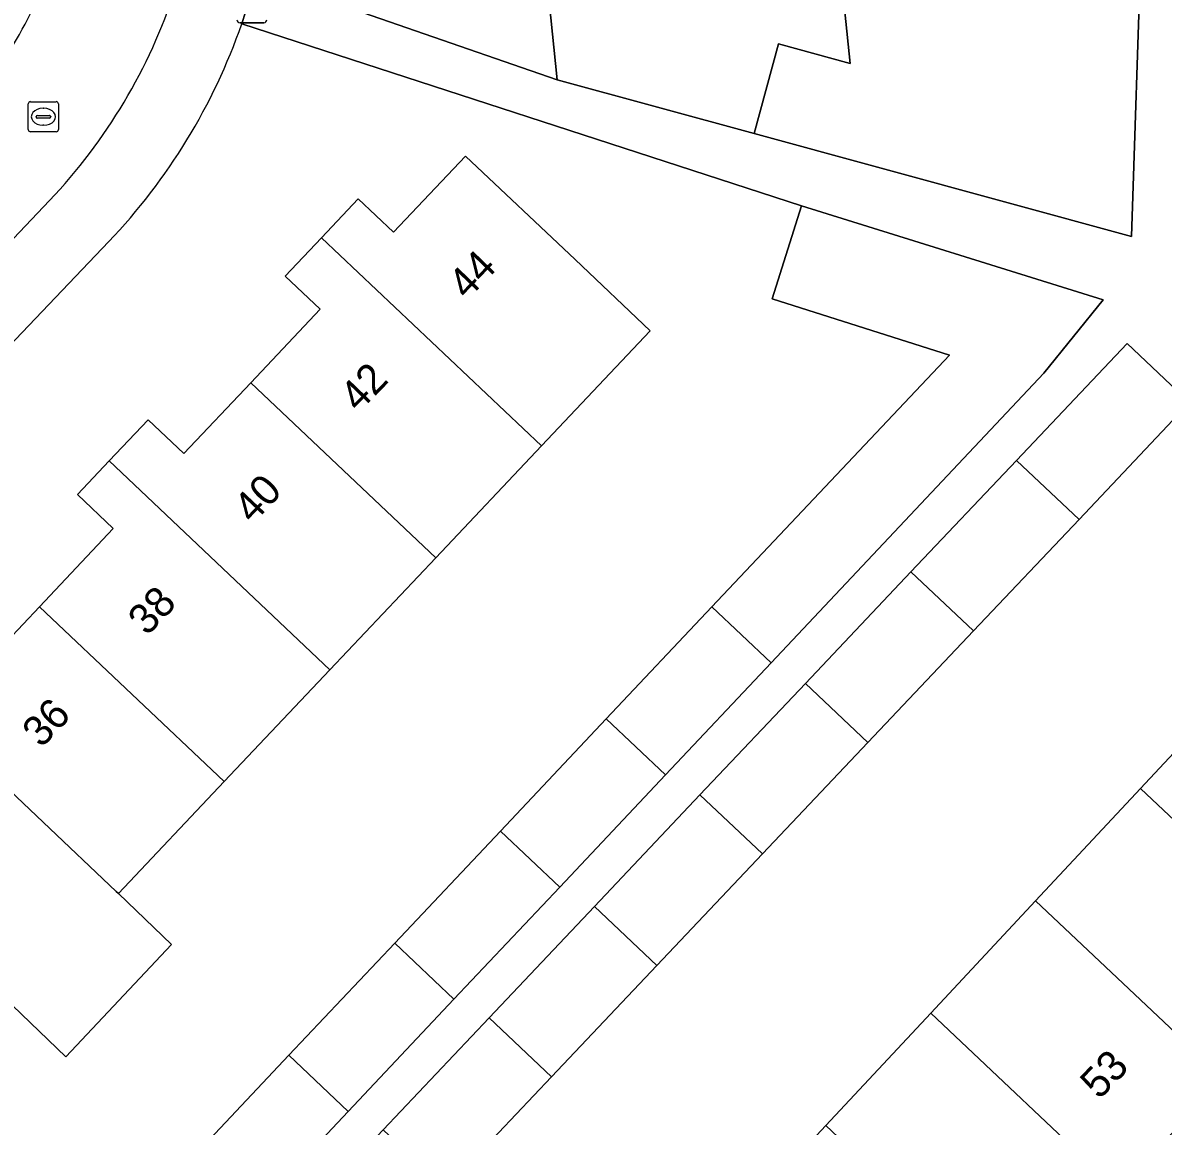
# Model space of a CAD drawing. Extents: x 158472 to 159562, y 388525 to 389606.
# Drawn here: x 159290.06 to 159327.88, y 389312.04 to 389348.63 of the extents above; entities that cross this region are included whole.
import ezdxf

# ---------------------------------------------------------------- set-up
doc = ezdxf.new("R2010")
doc.units = 0
for name, color, linetype in [('IMGEO_Erf', 7, 'Continuous'), ('IMGEO_Kolk', 7, 'Continuous'), ('IMGEO_Lichtmast', 7, 'Continuous'), ('IMGEO_Pand', 7, 'Continuous'), ('IMGEO_Pand_nummerreeks', 7, 'Continuous'), ('IMGEO_Rijbaan_lokaal_open', 7, 'Continuous'), ('IMGEO_Voetpad_open', 7, 'Continuous')]:
    doc.layers.add(name, color=color, linetype=linetype)

msp = doc.modelspace()

# ---------------------------------------------------------------- linework, layer by layer
at = {"layer": 'IMGEO_Erf'}
for points in [[(159316.648, 389355.536), (159317.494, 389347.276), (159315.119, 389347.924), (159314.309, 389344.957), (159326.829, 389341.538), (159327.146, 389351.261)], [(159297.811, 389350.196), (159307.787, 389346.738), (159307.521, 389349.333)], [(159298.888, 389314.388), (159302.394, 389318.106), (159305.901, 389321.824), (159309.409, 389325.545), (159312.913, 389329.26), (159320.788, 389337.61), (159314.913, 389339.47), (159315.889, 389342.553), (159297.327, 389348.595)], [(159288.443, 389326.96), (159290.616, 389329.261), (159293.065, 389331.853), (159291.872, 389332.98), (159292.93, 389334.1), (159294.218, 389335.463), (159295.405, 389334.341), (159297.62, 389336.685), (159299.928, 389339.128), (159298.766, 389340.226), (159299.964, 389341.495), (159301.189, 389342.791), (159302.359, 389341.686), (159304.739, 389344.205), (159308.374, 389340.772), (159310.867, 389338.416), (159307.261, 389334.6), (159303.755, 389330.888), (159300.247, 389327.175), (159296.739, 389323.462), (159293.232, 389319.75), (159294.996, 389318.059), (159291.487, 389314.339), (159289.723, 389316.037)], [(159292.913, 389341.37), (159273.669, 389321.183)], [(159328.748, 389336.03), (159325.085, 389332.16), (159321.585, 389328.46), (159318.086, 389324.763), (159314.588, 389321.066), (159311.088, 389317.368), (159307.592, 389313.673), (159304.078, 389309.96), (159300.279, 389305.945), (159298.21, 389307.904), (159297.558, 389307.212), (159316.291, 389289.564), (159344.383, 389319.287)], [(159328.677, 389312.352), (159326.391, 389309.904), (159324.153, 389307.507), (159325.324, 389306.413), (159324.072, 389305.072), (159322.873, 389303.789), (159321.62, 389304.959), (159319.341, 389302.519), (159317.143, 389300.166), (159318.328, 389299.059), (159317.036, 389297.676), (159315.832, 389296.386), (159314.66, 389297.48), (159312.319, 389294.973), (159308.665, 389298.386), (159306.13, 389300.753), (159309.727, 389304.605), (159313.213, 389308.337), (159316.691, 389312.062), (159320.17, 389315.787), (159323.648, 389319.511), (159327.128, 389323.236), (159330.607, 389326.961)], [(159270.665, 389318.221), (159288.898, 389300.9), (159289.631, 389301.684), (159288.183, 389303.038), (159291.879, 389306.956), (159295.379, 389310.668), (159298.888, 389314.388)]]:
    msp.add_lwpolyline(points, dxfattribs=at)
msp.add_arc((159278.454, 389355.164), 19.983, 316.3475, 340.8081, dxfattribs=at)
at = {"layer": 'IMGEO_Kolk'}
for p, q in [((159290.246, 389345.085), (159290.246, 389345.937)), ((159290.321, 389346.011), (159291.173, 389346.011)), ((159291.247, 389345.937), (159291.247, 389345.085)), ((159290.548, 389345.554), (159290.946, 389345.554)), ((159290.734, 389345.791), (159290.759, 389345.791)), ((159290.505, 389345.505), (159290.505, 389345.517)), ((159290.943, 389345.468), (159290.545, 389345.468)), ((159290.757, 389345.231), (159290.732, 389345.231)), ((159290.989, 389345.517), (159290.989, 389345.505)), ((159291.173, 389345.011), (159290.321, 389345.011))]:
    msp.add_line(p, q, dxfattribs=at)
for points in [[(159290.246, 389345.085), (159290.246, 389345.937)], [(159290.321, 389346.011), (159291.173, 389346.011)], [(159291.247, 389345.937), (159291.247, 389345.085)], [(159291.173, 389345.011), (159290.321, 389345.011)]]:
    msp.add_lwpolyline(points, dxfattribs=at)
for centre, radius, start, end in [((159290.323, 389345.935), 0.0765, 91.552, 178.448), ((159290.323, 389345.935), 0.0765, 91.552, 178.448), ((159291.171, 389345.935), 0.0765, 1.552, 88.448), ((159291.171, 389345.935), 0.0765, 1.552, 88.448), ((159290.545, 389345.514), 0.0403, 85.8775, 175.7526), ((159290.95, 389345.516), 0.0386, 1.7309, 96.639), ((159290.542, 389345.504), 0.0366, 178.938, 274.7102), ((159290.946, 389345.511), 0.043, 264.8664, 352.4533), ((159290.323, 389345.087), 0.0765, 181.552, 268.448), ((159290.323, 389345.087), 0.0765, 181.552, 268.448), ((159291.171, 389345.087), 0.0765, 271.552, 358.448), ((159291.171, 389345.087), 0.0765, 271.552, 358.448)]:
    msp.add_arc(centre, radius, start, end, dxfattribs=at)
for centre, major_axis, ratio, start_param, end_param in [((159290.733, 389345.511), (-0.387, 0.002), 0.722429, 4.712389, 7.853982), ((159290.758, 389345.511), (-0.39, 0.002), 0.717154, 1.570796, 4.712389)]:
    msp.add_ellipse(centre, major_axis=major_axis, ratio=ratio, start_param=start_param, end_param=end_param, dxfattribs=at)
at = {"layer": 'IMGEO_Lichtmast'}
for p, q in [((159298.056, 389348.626), (159297.266, 389348.626)), ((159297.266, 389348.626), (159298.056, 389348.626))]:
    msp.add_line(p, q, dxfattribs=at)
for centre, start, end in [((159297.266, 389348.726), 180, 270), ((159297.266, 389348.726), 180, 270), ((159298.056, 389348.726), 270, 0), ((159298.056, 389348.726), 270, 0)]:
    msp.add_arc(centre, 0.1, start, end, dxfattribs=at)
at = {"layer": 'IMGEO_Pand'}
for points in [[(159303.609, 389354.293), (159303.797, 389352.463), (159305.434, 389352.63), (159305.79, 389349.156), (159307.521, 389349.333), (159307.787, 389346.738), (159314.309, 389344.957), (159315.119, 389347.924), (159317.494, 389347.276), (159316.648, 389355.536), (159313.618, 389355.262)], [(159307.261, 389334.6), (159310.867, 389338.416), (159308.374, 389340.772), (159304.739, 389344.205), (159302.359, 389341.686), (159301.189, 389342.791), (159299.964, 389341.495)], [(159312.913, 389329.26), (159314.875, 389327.405), (159323.921, 389337.007), (159325.886, 389339.443), (159315.889, 389342.553), (159314.913, 389339.47), (159320.788, 389337.61)], [(159303.755, 389330.888), (159307.261, 389334.6), (159299.964, 389341.495), (159298.766, 389340.226), (159299.928, 389339.128), (159297.62, 389336.685)], [(159325.085, 389332.16), (159328.748, 389336.03), (159326.678, 389337.989), (159323.01, 389334.113)], [(159303.755, 389330.888), (159297.62, 389336.685), (159295.405, 389334.341), (159294.218, 389335.463), (159292.93, 389334.1), (159300.247, 389327.175)], [(159290.616, 389329.261), (159296.739, 389323.462), (159300.247, 389327.175), (159292.93, 389334.1), (159291.872, 389332.98), (159293.065, 389331.853)], [(159321.585, 389328.46), (159325.085, 389332.16), (159323.01, 389334.113), (159319.511, 389330.415)], [(159321.585, 389328.46), (159319.511, 389330.415), (159316.014, 389326.719), (159318.086, 389324.763)], [(159290.616, 389329.261), (159288.443, 389326.96), (159287.213, 389328.122), (159285.884, 389326.715), (159293.159, 389319.819), (159293.232, 389319.75), (159296.739, 389323.462)], [(159312.913, 389329.26), (159309.409, 389325.545), (159311.374, 389323.689), (159314.875, 389327.405)], [(159285.884, 389326.715), (159284.693, 389325.455), (159283.102, 389323.765), (159283.143, 389322.351), (159283.644, 389321.877), (159283.609, 389321.84), (159289.65, 389316.106), (159289.723, 389316.037), (159291.487, 389314.339), (159294.996, 389318.059), (159293.232, 389319.75), (159293.159, 389319.819)], [(159318.086, 389324.763), (159316.014, 389326.719), (159312.517, 389323.024), (159314.588, 389321.066)], [(159338.084, 389319.921), (159338.004, 389319.997), (159330.607, 389326.961), (159327.128, 389323.236), (159333.335, 389317.386), (159333.438, 389317.289), (159335.721, 389319.733), (159336.889, 389318.642)], [(159309.409, 389325.545), (159305.901, 389321.824), (159307.865, 389319.965), (159311.374, 389323.689)], [(159327.128, 389323.236), (159323.648, 389319.511), (159330.991, 389312.578), (159331.074, 389312.499), (159332.35, 389313.866), (159331.224, 389314.918), (159333.438, 389317.289), (159333.335, 389317.386)], [(159309.019, 389319.327), (159311.088, 389317.368), (159314.588, 389321.066), (159312.517, 389323.024)], [(159307.865, 389319.965), (159305.901, 389321.824), (159302.394, 389318.106), (159304.36, 389316.244)], [(159326.391, 389309.904), (159328.677, 389312.352), (159329.884, 389311.225), (159331.074, 389312.499), (159330.991, 389312.578), (159323.648, 389319.511), (159320.17, 389315.787)], [(159309.019, 389319.327), (159305.526, 389315.635), (159307.592, 389313.673), (159311.088, 389317.368)], [(159298.888, 389314.388), (159300.855, 389312.524), (159304.36, 389316.244), (159302.394, 389318.106)], [(159326.391, 389309.904), (159320.17, 389315.787), (159316.691, 389312.062), (159323.979, 389305.16), (159324.072, 389305.072), (159325.324, 389306.413), (159324.153, 389307.507)], [(159304.078, 389309.96), (159307.592, 389313.673), (159305.526, 389315.635), (159302.01, 389311.92)], [(159297.347, 389308.8), (159300.855, 389312.524), (159298.888, 389314.388), (159295.379, 389310.668)], [(159316.691, 389312.062), (159313.213, 389308.337), (159319.341, 389302.519), (159321.62, 389304.959), (159322.873, 389303.789), (159324.072, 389305.072), (159323.979, 389305.16)]]:
    msp.add_lwpolyline(points, close=True, dxfattribs=at)
at = {"layer": 'IMGEO_Rijbaan_lokaal_open'}
msp.add_lwpolyline([(159287.718, 389345.253), (159272.989, 389329.88), (159276.017, 389326.98), (159290.95, 389342.73)], dxfattribs=at)
for centre, radius, start, end in [((159277.233, 389355.42), 14.605, 315.8802, 340.612), ((159277.506, 389355.474), 18.524, 316.5307, 341.9232)]:
    msp.add_arc(centre, radius, start, end, dxfattribs=at)
at = {"layer": 'IMGEO_Voetpad_open'}
for points in [[(159328.358, 389347.458), (159325.239, 389383.163), (159324.046, 389383.061), (159324.142, 389381.928), (159324.644, 389376.801), (159325.14, 389371.738), (159325.636, 389366.673), (159326.132, 389361.615), (159326.639, 389356.439), (159327.146, 389351.261), (159326.829, 389341.538), (159314.309, 389344.957), (159307.787, 389346.738), (159297.811, 389350.196), (159297.327, 389348.595), (159315.889, 389342.553), (159325.886, 389339.443), (159323.921, 389337.007), (159314.875, 389327.405), (159311.374, 389323.689), (159307.865, 389319.965), (159304.36, 389316.244), (159300.855, 389312.524), (159297.347, 389308.8)], [(159297.327, 389348.595), (159297.811, 389350.196)], [(159290.95, 389342.73), (159276.017, 389326.98), (159274.091, 389324.948)], [(159273.669, 389321.183), (159292.913, 389341.37)], [(159291.135, 389263.891), (159276.831, 389281.236), (159274.84, 389283.126), (159278.243, 389286.708), (159281.76, 389290.409), (159285.282, 389294.117), (159288.801, 389297.82), (159292.324, 389301.528), (159295.921, 389305.314), (159296.765, 389306.202), (159298.748, 389304.32), (159315.348, 389288.566), (159316.291, 389289.564), (159297.558, 389307.212), (159298.21, 389307.904), (159302.01, 389311.92), (159305.526, 389315.635), (159309.019, 389319.327), (159312.517, 389323.024), (159316.014, 389326.719), (159319.511, 389330.415), (159323.01, 389334.113), (159326.678, 389337.989), (159328.748, 389336.03)]]:
    msp.add_lwpolyline(points, dxfattribs=at)
for centre, radius, start, end in [((159277.233, 389355.42), 14.605, 315.8802, 340.612), ((159277.506, 389355.474), 18.524, 316.5307, 341.9232), ((159278.454, 389355.164), 19.983, 316.3475, 340.8081)]:
    msp.add_arc(centre, radius, start, end, dxfattribs=at)

# ---------------------------------------------------------------- texts
at = {"layer": 'IMGEO_Pand_nummerreeks'}
for s, rotation, p in [('44', 46.0892, (159304.796, 389339.41)), ('42', 46.0892, (159301.203, 389335.678)), ('40', 46.6708, (159297.689, 389331.98)), ('38', 46.6708, (159294.188, 389328.268)), ('36', 46.6385, (159290.682, 389324.552)), ('53', 46.3407, (159325.759, 389312.892))]:
    msp.add_text(s, height=1, rotation=rotation, dxfattribs=at).set_placement(p)

doc.saveas('drawing.dxf')
